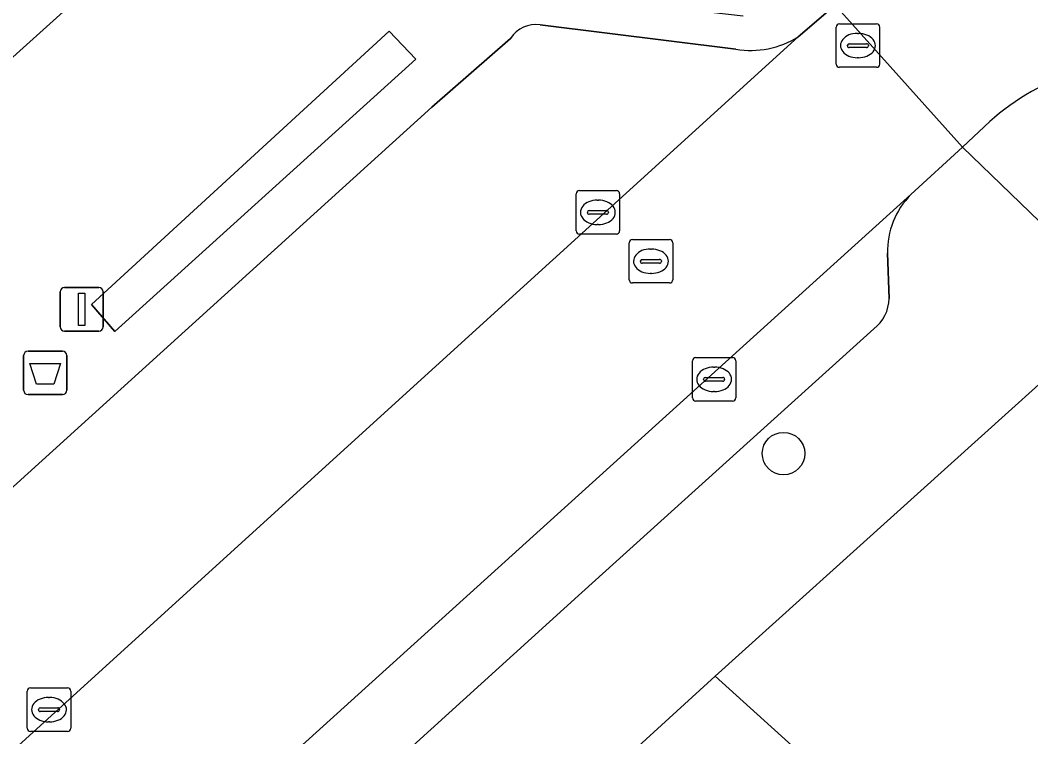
# Model space of a CAD drawing. Extents: x 159039 to 160102, y 381214 to 382524.
# Drawn here: x 159765.53 to 159788.78, y 381947.32 to 381963.8 of the extents above; entities that cross this region are included whole.
import ezdxf

# ---------------------------------------------------------------- set-up
doc = ezdxf.new("R2010")
doc.units = 0
for name, color, linetype in [('IMGEO_Afvalbak', 7, 'Continuous'), ('IMGEO_Boom', 7, 'Continuous'), ('IMGEO_Groenvoorziening', 7, 'Continuous'), ('IMGEO_Kolk', 7, 'Continuous'), ('IMGEO_Lichtmast', 7, 'Continuous'), ('IMGEO_Pand', 7, 'Continuous'), ('IMGEO_Parkeervlak_open', 7, 'Continuous'), ('IMGEO_Rijbaan_lokaal_gesloten', 7, 'Continuous'), ('IMGEO_Rijbaan_lokaal_open', 7, 'Continuous'), ('IMGEO_Rioolput', 7, 'Continuous'), ('IMGEO_Voetpad_open', 7, 'Continuous')]:
    doc.layers.add(name, color=color, linetype=linetype)

msp = doc.modelspace()

# ---------------------------------------------------------------- linework, layer by layer
at = {"layer": 'IMGEO_Afvalbak'}
for p, q in [((159765.606, 381955.291), (159765.606, 381956.091)), ((159765.606, 381956.091), (159765.606, 381955.291)), ((159765.706, 381956.191), (159766.496, 381956.191)), ((159766.496, 381956.191), (159765.706, 381956.191)), ((159766.596, 381956.091), (159766.596, 381955.291)), ((159766.596, 381955.291), (159766.596, 381956.091)), ((159766.496, 381955.191), (159765.706, 381955.191)), ((159765.706, 381955.191), (159766.496, 381955.191))]:
    msp.add_line(p, q, dxfattribs=at)
msp.add_lwpolyline([(159765.749, 381955.905), (159766.453, 381955.905), (159766.304, 381955.435), (159765.898, 381955.435), (159765.749, 381955.905)], dxfattribs=at)
for centre, start, end in [((159765.706, 381956.091), 90, 180), ((159765.706, 381956.091), 90, 180), ((159766.496, 381956.091), 0, 90), ((159766.496, 381956.091), 360, 90), ((159765.706, 381955.291), 180, 270), ((159765.706, 381955.291), 180, 270), ((159766.496, 381955.291), 270, 0), ((159766.496, 381955.291), 270, 0)]:
    msp.add_arc(centre, 0.1, start, end, dxfattribs=at)
at = {"layer": 'IMGEO_Boom'}
msp.add_circle((159783.088, 381953.835), 0.489, dxfattribs=at)
at = {"layer": 'IMGEO_Groenvoorziening'}
msp.add_lwpolyline([(159767.705, 381956.64), (159774.628, 381962.904), (159774.012, 381963.551), (159767.165, 381957.262)], close=True, dxfattribs=at)
msp.add_lwpolyline([(159803.484, 381945.635), (159795.462, 381953.079), (159790.978, 381957.239), (159781.515, 381948.718), (159792.293, 381938.975), (159798.819, 381946.321)], dxfattribs=at)
at = {"layer": 'IMGEO_Kolk'}
for p, q in [((159778.316, 381958.957), (159778.316, 381959.809)), ((159778.391, 381959.883), (159779.243, 381959.883)), ((159779.317, 381959.809), (159779.317, 381958.957)), ((159778.804, 381959.663), (159778.829, 381959.663)), ((159778.575, 381959.377), (159778.575, 381959.389)), ((159779.013, 381959.34), (159778.615, 381959.34)), ((159778.618, 381959.426), (159779.016, 381959.426)), ((159779.059, 381959.389), (159779.059, 381959.377)), ((159778.827, 381959.103), (159778.802, 381959.103)), ((159779.243, 381958.883), (159778.391, 381958.883)), ((159781.066, 381956.043), (159781.918, 381956.043)), ((159780.991, 381955.117), (159780.991, 381955.969)), ((159781.479, 381955.823), (159781.504, 381955.823)), ((159781.992, 381955.969), (159781.992, 381955.117)), ((159781.25, 381955.537), (159781.25, 381955.549)), ((159781.293, 381955.586), (159781.691, 381955.586)), ((159781.734, 381955.549), (159781.734, 381955.537)), ((159781.688, 381955.5), (159781.29, 381955.5)), ((159781.502, 381955.263), (159781.477, 381955.263)), ((159781.918, 381955.043), (159781.066, 381955.043)), ((159765.689, 381947.52), (159765.689, 381948.372)), ((159765.764, 381948.446), (159766.616, 381948.446)), ((159766.69, 381948.372), (159766.69, 381947.52)), ((159766.177, 381948.226), (159766.202, 381948.226)), ((159765.948, 381947.94), (159765.948, 381947.952)), ((159766.386, 381947.903), (159765.988, 381947.903)), ((159765.991, 381947.989), (159766.389, 381947.989)), ((159766.432, 381947.952), (159766.432, 381947.94)), ((159766.2, 381947.666), (159766.175, 381947.666)), ((159766.616, 381947.446), (159765.764, 381947.446))]:
    msp.add_line(p, q, dxfattribs=at)
for points in [[(159778.316, 381958.957), (159778.316, 381959.809)], [(159778.391, 381959.883), (159779.243, 381959.883)], [(159779.317, 381959.809), (159779.317, 381958.957)], [(159779.243, 381958.883), (159778.391, 381958.883)], [(159781.066, 381956.043), (159781.918, 381956.043)], [(159780.991, 381955.117), (159780.991, 381955.969)], [(159781.992, 381955.969), (159781.992, 381955.117)], [(159781.918, 381955.043), (159781.066, 381955.043)], [(159765.689, 381947.52), (159765.689, 381948.372)], [(159765.764, 381948.446), (159766.616, 381948.446)], [(159766.69, 381948.372), (159766.69, 381947.52)], [(159766.616, 381947.446), (159765.764, 381947.446)]]:
    msp.add_lwpolyline(points, dxfattribs=at)
for centre, radius, start, end in [((159778.393, 381959.807), 0.0765, 91.552, 178.448), ((159778.393, 381959.807), 0.0765, 91.552, 178.448), ((159779.241, 381959.807), 0.0765, 1.552, 88.448), ((159779.241, 381959.807), 0.0765, 1.552, 88.448), ((159778.615, 381959.386), 0.0403, 85.8775, 175.7526), ((159778.612, 381959.376), 0.0366, 178.938, 274.7102), ((159779.016, 381959.383), 0.043, 264.8664, 352.4533), ((159779.02, 381959.388), 0.0386, 1.7309, 96.639), ((159778.393, 381958.959), 0.0765, 181.552, 268.448), ((159778.393, 381958.959), 0.0765, 181.552, 268.448), ((159779.241, 381958.959), 0.0765, 271.552, 358.448), ((159779.241, 381958.959), 0.0765, 271.552, 358.448), ((159781.068, 381955.967), 0.0765, 91.552, 178.448), ((159781.068, 381955.967), 0.0765, 91.552, 178.448), ((159781.916, 381955.967), 0.0765, 1.552, 88.448), ((159781.916, 381955.967), 0.0765, 1.552, 88.448), ((159781.29, 381955.546), 0.0403, 85.8775, 175.7526), ((159781.695, 381955.548), 0.0386, 1.7309, 96.639), ((159781.287, 381955.536), 0.0366, 178.938, 274.7102), ((159781.691, 381955.543), 0.043, 264.8664, 352.4533), ((159781.068, 381955.119), 0.0765, 181.552, 268.448), ((159781.068, 381955.119), 0.0765, 181.552, 268.448), ((159781.916, 381955.119), 0.0765, 271.552, 358.448), ((159781.916, 381955.119), 0.0765, 271.552, 358.448), ((159765.766, 381948.37), 0.0765, 91.552, 178.448), ((159765.766, 381948.37), 0.0765, 91.552, 178.448), ((159766.614, 381948.37), 0.0765, 1.552, 88.448), ((159766.614, 381948.37), 0.0765, 1.552, 88.448), ((159765.988, 381947.949), 0.0403, 85.8775, 175.7526), ((159765.985, 381947.939), 0.0366, 178.938, 274.7102), ((159766.389, 381947.946), 0.043, 264.8664, 352.4533), ((159766.393, 381947.951), 0.0386, 1.7309, 96.639), ((159765.766, 381947.522), 0.0765, 181.552, 268.448), ((159765.766, 381947.522), 0.0765, 181.552, 268.448), ((159766.614, 381947.522), 0.0765, 271.552, 358.448), ((159766.614, 381947.522), 0.0765, 271.552, 358.448)]:
    msp.add_arc(centre, radius, start, end, dxfattribs=at)
for centre, major_axis, ratio, start_param, end_param in [((159778.803, 381959.383), (-0.387, 0.002), 0.722429, 4.712389, 7.853982), ((159778.828, 381959.383), (-0.39, 0.002), 0.717154, 1.570796, 4.712389), ((159781.478, 381955.543), (-0.387, 0.002), 0.722429, 4.712389, 7.853982), ((159781.503, 381955.543), (-0.39, 0.002), 0.717154, 1.570796, 4.712389), ((159766.176, 381947.946), (-0.387, 0.002), 0.722429, 4.712389, 7.853982), ((159766.201, 381947.946), (-0.39, 0.002), 0.717154, 1.570796, 4.712389)]:
    msp.add_ellipse(centre, major_axis=major_axis, ratio=ratio, start_param=start_param, end_param=end_param, dxfattribs=at)
at = {"layer": 'IMGEO_Lichtmast'}
for p, q in [((159766.544, 381957.653), (159767.334, 381957.653)), ((159767.334, 381957.653), (159766.544, 381957.653)), ((159766.444, 381956.753), (159766.444, 381957.553)), ((159766.444, 381957.553), (159766.444, 381956.753)), ((159767.434, 381957.553), (159767.434, 381956.753)), ((159767.434, 381956.753), (159767.434, 381957.553)), ((159767.334, 381956.653), (159766.544, 381956.653)), ((159766.544, 381956.653), (159767.334, 381956.653))]:
    msp.add_line(p, q, dxfattribs=at)
msp.add_lwpolyline([(159766.864, 381957.528), (159767.014, 381957.528), (159767.014, 381956.778), (159766.864, 381956.778), (159766.864, 381957.528)], dxfattribs=at)
for centre, start, end in [((159766.544, 381957.553), 90, 180), ((159766.544, 381957.553), 90, 180), ((159767.334, 381957.553), 0, 90), ((159767.334, 381957.553), 360, 90), ((159766.544, 381956.753), 180, 270), ((159766.544, 381956.753), 180, 270), ((159767.334, 381956.753), 270, 0), ((159767.334, 381956.753), 270, 0)]:
    msp.add_arc(centre, 0.1, start, end, dxfattribs=at)
at = {"layer": 'IMGEO_Pand'}
msp.add_lwpolyline([(159752.683, 381972.726), (159763.202, 381961.021), (159767.668, 381965.034), (159757.149, 381976.739), (159754.591, 381974.441), (159753.107, 381973.107)], close=True, dxfattribs=at)
at = {"layer": 'IMGEO_Parkeervlak_open'}
for points in [[(159781.992, 381963.133), (159777.491, 381963.696)], [(159776.81, 381963.382), (159774.997, 381961.802), (159746.532, 381936.009)], [(159747.891, 381931.632), (159749.377, 381932.989), (159749.634, 381932.728), (159783.427, 381963.422)], [(159786.018, 381959.79), (159752.536, 381929.526), (159753.705, 381928.216), (159778.451, 381950.642), (159785.168, 381956.704)], [(159785.515, 381957.401), (159785.48, 381958.442)]]:
    msp.add_lwpolyline(points, dxfattribs=at)
for centre, radius, start, end in [((159777.394, 381963.01), 0.693, 81.9741, 147.5334), ((159782.329, 381965.169), 2.064, 260.6149, 302.1585), ((159787.352, 381958.476), 1.873, 135.4423, 181.0429), ((159784.629, 381957.407), 0.886, 307.4677, 359.5997)]:
    msp.add_arc(centre, radius, start, end, dxfattribs=at)
at = {"layer": 'IMGEO_Rijbaan_lokaal_gesloten'}
msp.add_lwpolyline([(159785.829, 381965.546), (159784.898, 381964.701), (159784.275, 381964.15), (159787.206, 381960.881), (159787.832, 381961.469)], dxfattribs=at)
msp.add_arc((159791.652, 381957.166), 5.754, 37.768, 131.595, dxfattribs=at)
at = {"layer": 'IMGEO_Rijbaan_lokaal_open'}
msp.add_lwpolyline([(159786.018, 381959.79), (159787.206, 381960.881), (159784.275, 381964.15), (159783.427, 381963.422), (159749.634, 381932.728), (159752.536, 381929.526)], close=True, dxfattribs=at)
at = {"layer": 'IMGEO_Rioolput'}
for p, q in [((159784.374, 381963.718), (159785.226, 381963.718)), ((159784.299, 381962.792), (159784.299, 381963.644)), ((159784.787, 381963.498), (159784.812, 381963.498)), ((159785.3, 381963.644), (159785.3, 381962.792)), ((159784.558, 381963.212), (159784.558, 381963.224)), ((159784.601, 381963.261), (159784.999, 381963.261)), ((159785.042, 381963.224), (159785.042, 381963.212)), ((159784.996, 381963.175), (159784.598, 381963.175)), ((159784.81, 381962.938), (159784.785, 381962.938)), ((159785.226, 381962.718), (159784.374, 381962.718)), ((159779.537, 381957.833), (159779.537, 381958.685)), ((159779.612, 381958.759), (159780.464, 381958.759)), ((159780.538, 381958.685), (159780.538, 381957.833)), ((159780.025, 381958.539), (159780.05, 381958.539)), ((159779.796, 381958.253), (159779.796, 381958.265)), ((159780.234, 381958.216), (159779.836, 381958.216)), ((159779.839, 381958.302), (159780.237, 381958.302)), ((159780.28, 381958.265), (159780.28, 381958.253)), ((159780.048, 381957.979), (159780.023, 381957.979)), ((159780.464, 381957.759), (159779.612, 381957.759))]:
    msp.add_line(p, q, dxfattribs=at)
for points in [[(159784.374, 381963.718), (159785.226, 381963.718)], [(159784.299, 381962.792), (159784.299, 381963.644)], [(159785.3, 381963.644), (159785.3, 381962.792)], [(159785.226, 381962.718), (159784.374, 381962.718)], [(159779.537, 381957.833), (159779.537, 381958.685)], [(159779.612, 381958.759), (159780.464, 381958.759)], [(159780.538, 381958.685), (159780.538, 381957.833)], [(159780.464, 381957.759), (159779.612, 381957.759)]]:
    msp.add_lwpolyline(points, dxfattribs=at)
for centre, radius, start, end in [((159784.376, 381963.642), 0.0765, 91.552, 178.448), ((159784.376, 381963.642), 0.0765, 91.552, 178.448), ((159785.224, 381963.642), 0.0765, 1.552, 88.448), ((159785.224, 381963.642), 0.0765, 1.552, 88.448), ((159784.598, 381963.221), 0.0403, 85.8775, 175.7526), ((159785.003, 381963.223), 0.0386, 1.7309, 96.639), ((159784.595, 381963.211), 0.0366, 178.938, 274.7102), ((159784.999, 381963.218), 0.043, 264.8664, 352.4533), ((159784.376, 381962.794), 0.0765, 181.552, 268.448), ((159784.376, 381962.794), 0.0765, 181.552, 268.448), ((159785.224, 381962.794), 0.0765, 271.552, 358.448), ((159785.224, 381962.794), 0.0765, 271.552, 358.448), ((159779.614, 381958.683), 0.0765, 91.552, 178.448), ((159779.614, 381958.683), 0.0765, 91.552, 178.448), ((159780.462, 381958.683), 0.0765, 1.552, 88.448), ((159780.462, 381958.683), 0.0765, 1.552, 88.448), ((159779.836, 381958.262), 0.0403, 85.8775, 175.7526), ((159779.833, 381958.252), 0.0366, 178.938, 274.7102), ((159780.237, 381958.259), 0.043, 264.8664, 352.4533), ((159780.241, 381958.264), 0.0386, 1.7309, 96.639), ((159779.614, 381957.835), 0.0765, 181.552, 268.448), ((159779.614, 381957.835), 0.0765, 181.552, 268.448), ((159780.462, 381957.835), 0.0765, 271.552, 358.448), ((159780.462, 381957.835), 0.0765, 271.552, 358.448)]:
    msp.add_arc(centre, radius, start, end, dxfattribs=at)
for centre, major_axis, ratio, start_param, end_param in [((159784.786, 381963.218), (-0.387, 0.002), 0.722429, 4.712389, 7.853982), ((159784.811, 381963.218), (-0.39, 0.002), 0.717154, 1.570796, 4.712389), ((159780.024, 381958.259), (-0.387, 0.002), 0.722429, 4.712389, 7.853982), ((159780.049, 381958.259), (-0.39, 0.002), 0.717154, 1.570796, 4.712389)]:
    msp.add_ellipse(centre, major_axis=major_axis, ratio=ratio, start_param=start_param, end_param=end_param, dxfattribs=at)
at = {"layer": 'IMGEO_Voetpad_open'}
for points in [[(159782.163, 381963.895), (159778.171, 381964.351), (159777.898, 381964.663), (159780.918, 381967.435), (159782.606, 381968.757), (159776.711, 381973.159), (159772.134, 381969.047), (159767.668, 381965.034), (159763.202, 381961.021), (159758.736, 381957.009), (159754.27, 381952.996), (159749.804, 381948.983), (159745.337, 381944.97), (159740.758, 381940.855), (159737.923, 381933.981), (159739.148, 381932.54)], [(159783.427, 381963.422), (159784.275, 381964.15), (159784.898, 381964.701), (159785.829, 381965.546), (159784.957, 381965.773), (159783.016, 381964.113)], [(159777.491, 381963.696), (159781.992, 381963.133)], [(159774.997, 381961.802), (159776.81, 381963.382)], [(159746.532, 381936.009), (159774.997, 381961.802)], [(159787.832, 381961.469), (159787.206, 381960.881), (159790.978, 381957.239), (159795.462, 381953.079), (159803.484, 381945.635), (159808.849, 381940.656), (159809.416, 381940.131), (159822.345, 381928.134)], [(159790.978, 381957.239), (159787.206, 381960.881), (159786.018, 381959.79)], [(159785.48, 381958.442), (159785.515, 381957.401)], [(159725.903, 381898.13), (159729.499, 381901.679), (159735.282, 381906.952), (159738.616, 381909.996), (159748.937, 381919.256), (159752.289, 381922.249), (159762.532, 381931.539), (159765.876, 381934.557), (159779.75, 381947.105), (159781.515, 381948.718), (159790.978, 381957.239)], [(159785.168, 381956.704), (159778.451, 381950.642), (159753.705, 381928.216), (159738.848, 381914.771), (159731.211, 381907.839)], [(159792.293, 381938.975), (159781.515, 381948.718), (159779.75, 381947.105), (159783.111, 381944.037), (159784.253, 381942.995), (159768.978, 381930.733), (159767.935, 381932.02), (159765.876, 381934.557), (159762.532, 381931.539), (159764.299, 381929.323), (159765.401, 381927.941), (159754.74, 381919.382), (159753.65, 381920.657), (159752.289, 381922.249), (159748.937, 381919.256), (159750.053, 381917.916), (159751.183, 381916.558), (159740.335, 381907.877), (159739.286, 381909.171), (159738.616, 381909.996), (159735.282, 381906.952), (159736.807, 381905.056), (159731.419, 381900.793)]]:
    msp.add_lwpolyline(points, dxfattribs=at)
msp.add_lwpolyline([(159774.012, 381963.551), (159774.628, 381962.904), (159767.705, 381956.64), (159767.165, 381957.262)], close=True, dxfattribs=at)
for centre, radius, start, end in [((159777.394, 381963.01), 0.693, 81.9741, 147.5334), ((159782.329, 381965.169), 2.064, 260.6149, 302.1585), ((159791.652, 381957.166), 5.754, 37.768, 131.595), ((159787.352, 381958.476), 1.873, 135.4423, 181.0429), ((159784.629, 381957.407), 0.886, 307.4677, 359.5997)]:
    msp.add_arc(centre, radius, start, end, dxfattribs=at)

doc.saveas('drawing.dxf')
